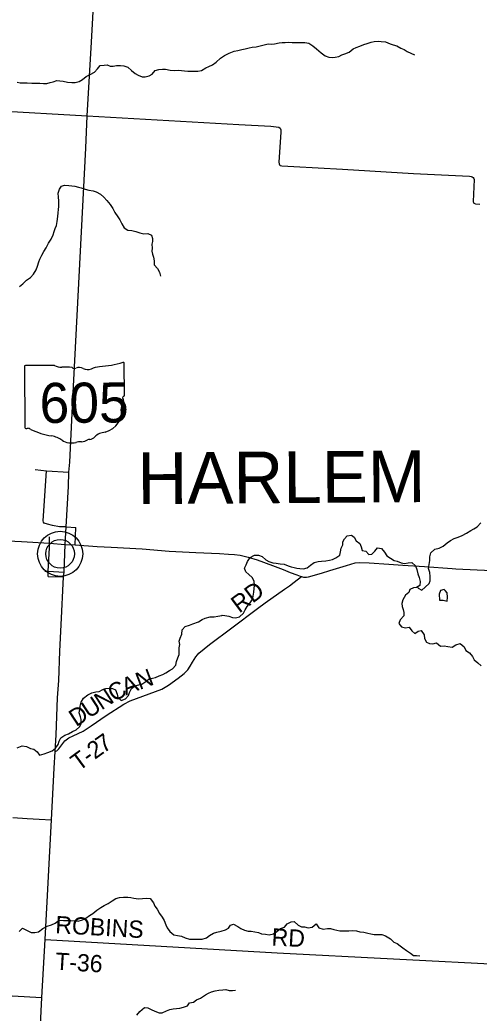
# Model space of a CAD drawing. Extents: x 114843 to 284848, y 317643 to 566895.
# Drawn here: x 258990 to 266989, y 453098 to 470384 of the extents above; entities that cross this region are included whole.
import ezdxf

# ---------------------------------------------------------------- set-up
doc = ezdxf.new("R2010")
doc.units = 0
for name, color, linetype in [('GM_X_County_Road', 7, 'Continuous'), ('GM_X_Minor_Lake', 7, 'Continuous'), ('GM_X_Minor_River', 7, 'Continuous'), ('GM_X_State_Location', 7, 'Continuous'), ('GM_X_State_Route', 7, 'Continuous'), ('GM_X_State_Shield', 7, 'Continuous'), ('GM_X_Township_Road', 7, 'Continuous'), ('GM_X_Township_Road_Text', 7, 'Continuous'), ('GM_X_Township_Text', 7, 'Continuous'), ('GM_X_Unincorporated', 7, 'Continuous'), ('GM_X_Unincorporated_Location', 7, 'Continuous')]:
    doc.layers.add(name, color=color, linetype=linetype)

msp = doc.modelspace()

# ---------------------------------------------------------------- linework, layer by layer
at = {"layer": 'GM_X_County_Road'}
for points in [[(258537, 468809), (260162, 468713), (262806, 468563), (263359, 468532), (263502, 468519), (263526, 468502), (263537, 468473), (263536, 468432), (263524, 468255), (263499, 467909), (263504, 467878), (263512, 467862), (263524, 467852), (263551, 467842), (263759, 467832), (264607, 467787), (265845, 467711), (266824, 467661), (266852, 467658), (266869, 467652), (266885, 467642), (266898, 467624), (266901, 467604), (266885, 467223), (266888, 467207), (266896, 467194), (266928, 467183), (267001, 467176)], [(250071, 461781), (252311, 461661), (254612, 461526), (257067, 461393), (257828, 461364), (259019, 461303), (259508, 461275), (259779, 461255)], [(259779, 461255), (259954, 461245), (260338, 461221), (260583, 461207), (261123, 461178), (261592, 461139), (262053, 461115), (262467, 461095), (262625, 461088), (262727, 461078), (262825, 461066), (262969, 461033), (263122, 460986), (263388, 460890), (263578, 460816), (263699, 460768), (263812, 460723), (263870, 460702), (263898, 460695), (263931, 460687), (263949, 460684), (263967, 460683), (263985, 460684), (264015, 460688), (264245, 460755), (264388, 460802), (264677, 460889), (264831, 460934), (264902, 460939), (265073, 460936), (265417, 460909), (265659, 460895), (266037, 460873), (266519, 460838), (266581, 460832), (267205, 460800)]]:
    msp.add_lwpolyline(points, dxfattribs=at)
at = {"layer": 'GM_X_Minor_Lake'}
for points in [[(266396, 460455), (266382, 460472), (266314, 460451), (266291, 460388), (266296, 460282)], [(266296, 460282), (266364, 460285), (266430, 460270), (266439, 460338), (266430, 460412), (266396, 460455)]]:
    msp.add_lwpolyline(points, dxfattribs=at)
at = {"layer": 'GM_X_Minor_River'}
for points in [[(258944, 469298), (258998, 469289), (259068, 469286), (259120, 469286), (259200, 469283), (259336, 469285), (259404, 469276), (259458, 469274), (259516, 469291), (259568, 469307), (259634, 469328), (259684, 469323), (259742, 469317), (259820, 469298), (259898, 469291), (259956, 469292), (260024, 469311), (260081, 469347), (260143, 469398), (260212, 469435), (260288, 469474), (260341, 469533), (260388, 469589), (260458, 469598), (260510, 469601), (260561, 469579), (260613, 469580), (260674, 469587), (260742, 469589), (260800, 469586), (260871, 469563), (260933, 469501), (260996, 469452), (261052, 469420), (261119, 469393), (261173, 469390), (261240, 469409), (261292, 469437), (261345, 469500), (261409, 469523), (261475, 469527), (261525, 469526), (261607, 469507), (261675, 469504), (261747, 469506), (261805, 469501), (261855, 469498), (261915, 469492), (261965, 469489), (262033, 469490), (262089, 469492), (262155, 469503), (262227, 469548), (262280, 469575), (262346, 469601), (262408, 469646), (262487, 469715), (262556, 469764), (262638, 469807), (262721, 469838), (262787, 469853), (262859, 469866), (262915, 469882), (262983, 469899), (263039, 469906), (263105, 469913), (263178, 469931), (263248, 469952), (263312, 469967), (263366, 469962), (263424, 469968), (263508, 469983), (263560, 469992), (263610, 469990), (263668, 469997), (263730, 469990), (263784, 469992), (263842, 469989), (263898, 469988), (263952, 469992)], [(263952, 469992), (264022, 469977), (264092, 469934), (264157, 469878), (264236, 469809), (264308, 469758), (264374, 469733), (264431, 469729), (264482, 469732), (264544, 469748), (264598, 469777), (264652, 469792), (264725, 469823), (264795, 469878), (264850, 469904), (264914, 469929), (264982, 469954), (265040, 469971), (265111, 469995), (265163, 470010), (265235, 470013), (265285, 470009), (265361, 470000), (265440, 469965), (265492, 469950), (265556, 469930), (265627, 469893), (265683, 469868), (265735, 469834), (265802, 469805), (265864, 469775)], [(258986, 465745), (259044, 465792), (259107, 465853), (259175, 465900), (259228, 465958), (259273, 466031), (259298, 466099), (259321, 466170), (259337, 466220), (259376, 466287), (259407, 466353), (259451, 466418), (259490, 466496), (259535, 466569), (259572, 466640), (259587, 466700), (259605, 466752), (259626, 466803), (259643, 466875), (259654, 466959), (259658, 467025), (259661, 467082), (259670, 467136), (259667, 467236), (259661, 467298), (259656, 467366), (259681, 467439), (259714, 467489), (259768, 467508), (259842, 467501), (259898, 467495), (259950, 467488), (260009, 467472), (260061, 467461), (260129, 467438), (260193, 467422), (260267, 467407)], [(260267, 467407), (260317, 467390), (260392, 467350), (260454, 467299), (260505, 467243), (260562, 467172), (260607, 467100), (260647, 467033), (260698, 466957), (260729, 466905), (260766, 466837), (260806, 466766), (260871, 466726), (260943, 466717), (261009, 466702), (261079, 466677), (261148, 466663), (261218, 466664), (261284, 466635), (261299, 466579), (261299, 466529), (261290, 466479), (261292, 466410), (261291, 466356), (261298, 466306), (261318, 466252), (261331, 466188), (261332, 466120), (261386, 466057), (261425, 465991), (261440, 465923)], [(265914, 460515), (265926, 460495), (265990, 460459), (266049, 460510), (266117, 460573), (266136, 460623), (266135, 460697), (266130, 460766), (266106, 460837), (266119, 460906), (266130, 460974), (266133, 461040), (266149, 461109), (266218, 461170), (266292, 461188), (266361, 461227), (266433, 461280), (266490, 461321), (266556, 461356), (266625, 461383), (266695, 461411), (266771, 461452), (266844, 461495), (266898, 461526), (266953, 461561), (267016, 461632)], [(262505, 460019), (262513, 460025), (262563, 460018), (262631, 460009), (262696, 459985), (262748, 459976), (262817, 459997), (262885, 460061), (262914, 460116), (262947, 460176), (263003, 460237), (263044, 460304), (263053, 460354), (263065, 460424), (263070, 460489), (263075, 460539), (263072, 460613), (263034, 460677), (262981, 460730), (262923, 460776), (262902, 460844), (262931, 460898), (262956, 460958), (263004, 461025), (263075, 461070), (263145, 461065), (263213, 461046), (263276, 460986), (263326, 460959), (263395, 460937), (263455, 460926), (263525, 460919), (263591, 460909), (263663, 460880), (263713, 460865), (263766, 460853), (263816, 460842), (263868, 460836), (263930, 460831), (263992, 460846), (264051, 460891), (264117, 460939), (264186, 460960), (264242, 460963), (264318, 460968), (264382, 460980), (264434, 460995), (264494, 461020), (264563, 461067), (264572, 461123), (264586, 461189), (264617, 461246), (264616, 461298), (264642, 461350), (264689, 461407), (264765, 461414), (264815, 461384), (264848, 461317), (264911, 461271), (264933, 461213), (264950, 461147), (265014, 461140), (265069, 461078), (265121, 461085), (265174, 461136), (265220, 461194), (265286, 461185), (265340, 461118), (265379, 461056), (265444, 461016), (265512, 460977), (265562, 460962), (265631, 460936), (265691, 460921), (265755, 460936), (265818, 460940), (265879, 460881), (265904, 460817), (265921, 460745), (265943, 460677), (265964, 460609), (265957, 460541), (265897, 460504), (265843, 460502), (265782, 460471), (265766, 460421), (265707, 460370), (265660, 460293), (265643, 460227), (265651, 460177), (265666, 460121), (265676, 460069), (265679, 460013), (265614, 459942), (265591, 459879), (265637, 459820), (265705, 459806), (265773, 459815), (265814, 459750), (265869, 459702), (265926, 459743)], [(260685, 458650), (260694, 458593), (260752, 458538), (260830, 458569), (260885, 458626), (260901, 458678), (260932, 458749), (260999, 458795), (261065, 458812), (261117, 458825), (261185, 458868), (261242, 458916), (261298, 458925), (261350, 458938), (261415, 458966), (261479, 458989), (261531, 459018), (261598, 459059), (261650, 459089), (261707, 459156), (261720, 459220), (261744, 459283), (261765, 459339), (261762, 459407), (261766, 459458), (261775, 459512), (261762, 459574), (261782, 459626), (261809, 459695), (261818, 459767), (261868, 459824), (261943, 459850), (262003, 459871), (262099, 459910), (262168, 459947), (262220, 459970), (262302, 459993), (262374, 459994), (262439, 460004), (262505, 460019)], [(265926, 459743), (265982, 459755), (266031, 459684), (266040, 459620), (266070, 459556), (266123, 459531), (266185, 459523), (266248, 459540), (266315, 459485), (266379, 459489), (266443, 459478), (266519, 459469), (266581, 459508), (266657, 459531), (266729, 459473), (266760, 459409), (266824, 459366), (266873, 459302), (266902, 459249), (266964, 459195), (267025, 459140)], [(258942, 457712), (259028, 457747), (259104, 457740), (259174, 457706), (259232, 457691), (259291, 457644), (259335, 457586), (259411, 457613), (259479, 457636), (259551, 457663), (259614, 457707), (259655, 457770), (259675, 457830), (259702, 457891), (259771, 457938), (259835, 457960), (259909, 457997), (259970, 458026), (260030, 458083), (260059, 458135), (260058, 458206), (260048, 458255), (260025, 458323), (260032, 458384), (260038, 458442), (260057, 458508), (260100, 458581), (260173, 458636), (260243, 458671), (260315, 458688), (260369, 458698), (260436, 458729), (260490, 458748), (260554, 458754), (260604, 458747), (260654, 458723), (260685, 458650)], [(258981, 454517), (259038, 454575), (259106, 454540), (259189, 454501), (259251, 454500), (259317, 454514), (259388, 454573), (259464, 454614), (259539, 454635), (259607, 454664), (259676, 454713), (259752, 454712), (259818, 454712), (259880, 454711), (259946, 454706), (260008, 454700), (260084, 454719), (260138, 454748), (260203, 454795), (260259, 454832), (260330, 454889), (260398, 454935), (260461, 454972), (260527, 455007), (260600, 455054), (260664, 455095), (260728, 455109), (260794, 455114), (260868, 455115), (260922, 455110), (260978, 455098), (261056, 455089), (261126, 455090), (261196, 455097), (261262, 455093), (261319, 455018), (261343, 454962), (261384, 454906), (261425, 454831), (261468, 454767), (261502, 454711), (261535, 454633), (261554, 454583), (261600, 454518), (261673, 454458), (261733, 454449), (261803, 454438), (261868, 454410), (261946, 454383), (262024, 454384), (262098, 454383), (262168, 454384), (262238, 454411), (262295, 454451), (262365, 454490), (262420, 454507), (262498, 454522), (262570, 454547), (262622, 454575), (262659, 454626), (262713, 454646), (262789, 454605), (262840, 454572), (262904, 454544), (262964, 454525), (263016, 454524), (263084, 454510), (263144, 454503), (263199, 454479), (263267, 454472), (263333, 454463), (263407, 454478), (263466, 454517), (263530, 454569), (263597, 454592), (263643, 454649), (263714, 454688), (263768, 454694), (263835, 454627), (263893, 454598), (263945, 454600), (264009, 454583), (264081, 454596), (264151, 454649), (264195, 454585), (264272, 454558), (264346, 454573), (264400, 454569), (264456, 454556)], [(264456, 454556), (264512, 454540), (264562, 454529), (264670, 454530), (264722, 454529), (264782, 454533), (264856, 454530), (264914, 454515), (264980, 454508), (265050, 454492), (265105, 454477), (265159, 454467), (265217, 454466), (265293, 454469), (265361, 454444), (265444, 454390), (265506, 454335), (265561, 454308), (265611, 454270), (265663, 454235), (265722, 454189), (265792, 454144), (265847, 454102), (265897, 454099), (265955, 454095)], [(261025, 453062), (261082, 453129), (261162, 453194), (261218, 453190), (261276, 453159), (261342, 453133), (261417, 453104), (261471, 453105), (261542, 453138), (261604, 453160), (261660, 453171), (261716, 453180), (261778, 453182), (261841, 453199), (261909, 453224), (261947, 453275), (262016, 453289), (262068, 453328), (262134, 453357), (262221, 453416), (262275, 453445), (262328, 453469), (262390, 453486), (262454, 453497), (262524, 453506), (262578, 453508), (262636, 453493), (262692, 453491), (262746, 453498)]]:
    msp.add_lwpolyline(points, dxfattribs=at)
at = {"layer": 'GM_X_State_Route'}
for p, q in [((259434, 454378), (259543, 456463)), ((259375, 453368), (259434, 454378))]:
    msp.add_line(p, q, dxfattribs=at)
for points in [[(259914, 463784), (260141, 468151), (260162, 468713), (260237, 469998), (260506, 474875)], [(259711, 459854), (259753, 460689), (259760, 460770), (259779, 461255), (259794, 461562), (259837, 462262), (259844, 462514), (259858, 462687), (259914, 463784)], [(259604, 457652), (259625, 457942), (259645, 458584), (259667, 458889), (259688, 459396), (259711, 459854)], [(259543, 456463), (259585, 457363), (259604, 457652)], [(259101, 447483), (259108, 447805), (259133, 448140), (259197, 449112), (259216, 449970), (259259, 450986), (259375, 453368)]]:
    msp.add_lwpolyline(points, dxfattribs=at)
at = {"layer": 'GM_X_State_Shield'}
for p, q in [((259070, 464349), (259077, 463292)), ((259596, 464371), (259087, 464367)), ((260813, 463853), (260809, 464406)), ((260813, 463853), (260813, 463853))]:
    msp.add_line(p, q, dxfattribs=at)
for centre, major_axis, ratio, start_param, end_param in [((259089, 464351), (20.2, 0.1), 0.8, 1.712693, 3.28349), ((259717, 464494), (196, 1), 0.8, 4.042523, 4.731795), ((259787, 463779), (702, 5), 0.8, 1.404758, 1.657859), ((259942, 464363), (56.4, 0.4), 0.8, 3.836095, 5.185414), ((260026, 464241), (117, 1), 0.8, 0.950623, 2.079405), ((260176, 464410), (141, 1), 0.8, 4.081561, 5.145723), ((260427, 464054), (371, 3), 0.8, 1.699011, 2.107814), ((260179, 465816), (1845, 13), 0.800001, 4.814395, 5.04237), ((260790, 464408), (19.4, 0.1), 0.8, 6.141152, 7.989035), ((260809, 463812), (30, 0.2), 0.8, 1.883978, 3.671073), ((260619, 463741), (180, 1), 0.8, 5.934695, 6.695948), ((260793, 463851), (20.7, 0.2), 0.8, 5.05454, 6.418171), ((260885, 463622), (131, 1), 0.8, 2.387724, 3.262537), ((260299, 463548), (462, 3), 0.8, 5.101753, 6.440018), ((259097, 463290), (20.3, 0.1), 0.8, 3.00124, 4.508301), ((259100, 463398), (155, 1), 0.8, 4.665946, 4.897461), ((259133, 463231), (56, 0.4), 0.8, 0.519207, 1.627899), ((259832, 464186), (1333, 10), 0.8, 4.195995, 4.488958), ((259445, 462820), (417, 3), 0.8, 0.82352, 1.323588), ((260176, 463198), (149, 1), 0.8, 4.937069, 5.64225), ((260498, 463006), (253, 2), 0.8, 1.647645, 2.488433), ((259893, 463232), (265, 2), 0.8, 4.026481, 4.996735), ((260048, 462868), (217, 2), 0.8, 1.495662, 1.94098), ((260066, 463154), (141, 1), 0.8, 4.691044, 5.507374), ((260194, 463052), (39.7, 0.3), 0.8, 1.147584, 2.315152)]:
    msp.add_ellipse(centre, major_axis=major_axis, ratio=ratio, start_param=start_param, end_param=end_param, dxfattribs=at)
at = {"layer": 'GM_X_Township_Road'}
for p, q in [((259794, 461562), (259965, 461552)), ((259954, 461245), (259965, 461552)), ((259508, 461275), (259508, 461385)), ((259481, 460694), (259753, 460689)), ((259375, 453368), (259434, 454378))]:
    msp.add_line(p, q, dxfattribs=at)
for points in [[(259256, 462556), (259455, 462533), (259844, 462514)], [(259794, 461562), (259681, 461563), (259561, 461586), (259471, 461608), (259416, 461625), (259405, 461643), (259399, 461668), (259455, 462533)], [(259481, 460694), (259486, 460787), (259506, 461195), (259508, 461275)], [(259423, 460790), (259486, 460787), (259760, 460770)], [(259920, 457922), (260092, 458004), (260233, 458098), (260492, 458278), (260799, 458473), (260911, 458530), (261244, 458654), (261462, 458738), (261577, 458804), (261746, 458930), (261850, 459010), (261915, 459074), (261959, 459137), (261997, 459205), (262053, 459297), (262082, 459334), (262109, 459361), (262294, 459511), (262681, 459802), (263128, 460140), (263262, 460241), (263602, 460477), (263688, 460537), (263770, 460599), (263898, 460695)], [(259604, 457652), (259637, 457664), (259672, 457698), (259771, 457836), (259844, 457886), (259920, 457922)], [(259543, 456463), (259585, 457363), (259604, 457652)], [(258867, 456503), (259119, 456487), (259327, 456476), (259543, 456463)], [(259434, 454378), (263471, 454150), (267525, 453939)], [(255318, 453525), (255470, 453526), (256448, 453506), (256967, 453489), (257496, 453462), (257580, 453455), (258004, 453435), (258228, 453431), (259375, 453368)]]:
    msp.add_lwpolyline(points, dxfattribs=at)
at = {"layer": 'GM_X_Unincorporated'}
for radius in [393, 249]:
    msp.add_circle((259692, 461091), radius, dxfattribs=at)
at = {"layer": 'GM_X_Unincorporated_Location'}
msp.add_line((259692, 461091), (259692, 461091), dxfattribs=at)

# ---------------------------------------------------------------- texts
at = {"layer": 'GM_X_State_Location'}
for s, p in [('605', (259572, 463681)), ('s', (259924, 463756)), ('r', (259924, 463756))]:
    msp.add_text(s, height=1, rotation=0.4161, dxfattribs=at).set_placement(p)
at = {"layer": 'GM_X_State_Shield'}
msp.add_text('605', height=696.1, rotation=0.4161, dxfattribs=at).set_placement((259336, 463368))
at = {"layer": 'GM_X_Township_Road_Text'}
for s, rotation, p in [('RD', 36.6958, (262811, 460049)), ('A', 21.5349, (260832, 458624)), ('N', 20.7423, (261076, 458720)), ('C', 30.2468, (260630, 458505)), ('U', 33.1784, (260191, 458218)), ('N', 33.1002, (260412, 458363)), ('D', 33.177, (259970, 458074)), ('7', 34.8414, (260445, 457612)), ('2', 35.5683, (260296, 457505)), ('T', 36.4322, (260017, 457299)), ('-', 36.3148, (260197, 457432)), ('ROBINS', 356.6763, (259602, 454491)), ('RD', 356.9961, (263369, 454276)), ('T-36', 356.5315, (259599, 453854))]:
    msp.add_text(s, height=300, rotation=rotation, dxfattribs=at).set_placement(p)
at = {"layer": 'GM_X_Township_Text'}
msp.add_text('HARLEM', height=900, rotation=0.4161, dxfattribs=at).set_placement((261041, 461955))

doc.saveas('drawing.dxf')
